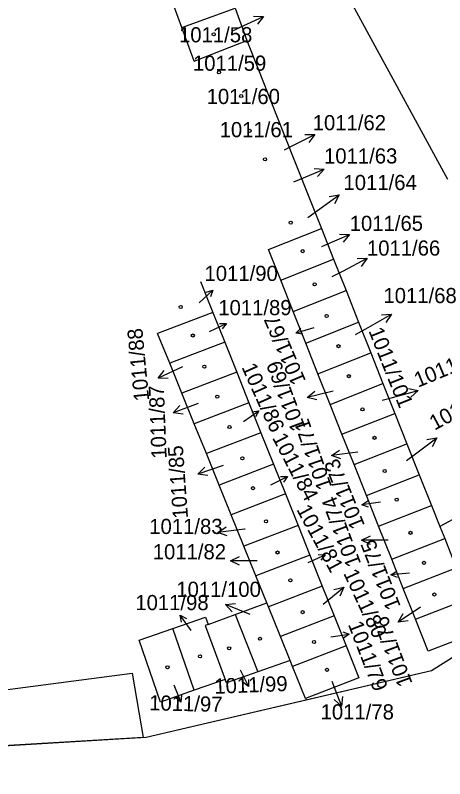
# Model space of a CAD drawing. Extents: x -469926 to -462499, y -1098642 to -1092733.
# Drawn here: x -465013.2 to -464965, y -1095080.4 to -1094994.7 of the extents above; entities that cross this region are included whole.
import ezdxf

# ---------------------------------------------------------------- set-up
doc = ezdxf.new("R2010")
doc.units = 0
for name, color, linetype in [('Vrstva 1', 7, 'Continuous'), ('Vrstva 10', 7, 'Continuous'), ('Vrstva 16', 7, 'Continuous'), ('Vrstva 25', 7, 'Continuous'), ('Vrstva 50', 7, 'Continuous')]:
    doc.layers.add(name, color=color, linetype=linetype)

msp = doc.modelspace()

# ---------------------------------------------------------------- linework, layer by layer
at = {"layer": 'Vrstva 1'}
for p, q in [((-464985.82, -1094974.37), (-464964.71, -1095013.1)), ((-464994.52, -1094996.09), (-464995.76, -1094992.67)), ((-464994.52, -1094996.09), (-464988.53, -1094993.93)), ((-464988.53, -1094993.93), (-464987.23, -1094997.55)), ((-464993.14, -1094999.9), (-464994.52, -1094996.09)), ((-464993.14, -1094999.9), (-464987.23, -1094997.55)), ((-464987.23, -1094997.55), (-464985.84, -1095001.05)), ((-464985.84, -1095001.05), (-464984.45, -1095004.55)), ((-464984.45, -1095004.55), (-464983.03, -1095008.14)), ((-464983.03, -1095008.14), (-464981.64, -1095011.63)), ((-464981.64, -1095011.63), (-464980.26, -1095015.11)), ((-464980.26, -1095015.11), (-464978.86, -1095018.64)), ((-464984.78, -1095020.99), (-464978.86, -1095018.64)), ((-464978.86, -1095018.64), (-464977.49, -1095022.1)), ((-464978.86, -1095018.64), (-464977.49, -1095022.1)), ((-464983.41, -1095024.46), (-464984.78, -1095020.99)), ((-464983.41, -1095024.46), (-464977.49, -1095022.1)), ((-464977.49, -1095022.1), (-464976.1, -1095025.61)), ((-464992.42, -1095024.58), (-464991.03, -1095028.06)), ((-464982.02, -1095027.97), (-464983.41, -1095024.46)), ((-464982.02, -1095027.97), (-464976.1, -1095025.61)), ((-464976.1, -1095025.61), (-464974.7, -1095029.14)), ((-464991.03, -1095028.06), (-464997.22, -1095030.42)), ((-464991.03, -1095028.06), (-464989.7, -1095031.4)), ((-464980.62, -1095031.5), (-464982.02, -1095027.97)), ((-464980.62, -1095031.5), (-464974.7, -1095029.14)), ((-464974.7, -1095029.14), (-464973.33, -1095032.59)), ((-464995.87, -1095033.75), (-464997.22, -1095030.42)), ((-464989.7, -1095031.4), (-464995.87, -1095033.75)), ((-464989.7, -1095031.4), (-464988.35, -1095034.75)), ((-464979.25, -1095034.95), (-464980.62, -1095031.5)), ((-464979.25, -1095034.95), (-464973.33, -1095032.59)), ((-464973.33, -1095032.59), (-464971.96, -1095036.04)), ((-464994.51, -1095037.11), (-464995.87, -1095033.75)), ((-464988.35, -1095034.75), (-464994.51, -1095037.11)), ((-464988.35, -1095034.75), (-464986.98, -1095038.19)), ((-464977.89, -1095038.39), (-464979.25, -1095034.95)), ((-464977.89, -1095038.39), (-464971.96, -1095036.04)), ((-464971.96, -1095036.04), (-464970.63, -1095039.39)), ((-464993.12, -1095040.54), (-464994.51, -1095037.11)), ((-464986.98, -1095038.19), (-464993.12, -1095040.54)), ((-464986.98, -1095038.19), (-464985.64, -1095041.55)), ((-464976.56, -1095041.73), (-464977.89, -1095038.39)), ((-464976.56, -1095041.73), (-464970.63, -1095039.39)), ((-464970.63, -1095039.39), (-464969.28, -1095042.79)), ((-464991.76, -1095043.9), (-464993.12, -1095040.54)), ((-464985.64, -1095041.55), (-464991.76, -1095043.9)), ((-464985.64, -1095041.55), (-464984.23, -1095045.08)), ((-464975.2, -1095045.13), (-464976.56, -1095041.73)), ((-464975.2, -1095045.13), (-464969.28, -1095042.79)), ((-464969.28, -1095042.79), (-464967.89, -1095046.27)), ((-464990.33, -1095047.42), (-464991.76, -1095043.9)), ((-464984.23, -1095045.08), (-464990.33, -1095047.42)), ((-464984.23, -1095045.08), (-464982.89, -1095048.42)), ((-464973.82, -1095048.6), (-464975.2, -1095045.13)), ((-464973.82, -1095048.6), (-464967.89, -1095046.27)), ((-464967.89, -1095046.27), (-464966.52, -1095049.71)), ((-464988.98, -1095050.76), (-464990.33, -1095047.42)), ((-464982.89, -1095048.42), (-464988.98, -1095050.76)), ((-464982.89, -1095048.42), (-464981.48, -1095051.94)), ((-464972.46, -1095052.03), (-464973.82, -1095048.6)), ((-464972.46, -1095052.03), (-464966.52, -1095049.71)), ((-464966.52, -1095049.71), (-464965.58, -1095052.08)), ((-464987.56, -1095054.28), (-464988.98, -1095050.76)), ((-464963.23, -1095050.8), (-464965.58, -1095052.08)), ((-464981.48, -1095051.94), (-464987.56, -1095054.28)), ((-464981.48, -1095051.94), (-464980.15, -1095055.28)), ((-464970.98, -1095055.74), (-464972.46, -1095052.03)), ((-464965.58, -1095052.08), (-464965.04, -1095053.42)), ((-464970.98, -1095055.74), (-464965.04, -1095053.42)), ((-464965.04, -1095053.42), (-464963.74, -1095056.71)), ((-464986.21, -1095057.61), (-464987.56, -1095054.28)), ((-464980.15, -1095055.28), (-464986.21, -1095057.61)), ((-464980.15, -1095055.28), (-464978.76, -1095058.76)), ((-464969.68, -1095059.02), (-464970.98, -1095055.74)), ((-464969.68, -1095059.02), (-464963.74, -1095056.71)), ((-464984.98, -1095060.63), (-464986.21, -1095057.61)), ((-464978.76, -1095058.76), (-464984.8, -1095061.09)), ((-464978.76, -1095058.76), (-464977.42, -1095062.1)), ((-464968.31, -1095062.46), (-464969.68, -1095059.02)), ((-464988.54, -1095061.94), (-464984.98, -1095060.63)), ((-464984.8, -1095061.09), (-464984.98, -1095060.63)), ((-464968.31, -1095062.46), (-464962.37, -1095060.16)), ((-464983.45, -1095064.42), (-464984.8, -1095061.09)), ((-464995.51, -1095063.51), (-464991.85, -1095062.24)), ((-464991.85, -1095062.24), (-464991.56, -1095063.06)), ((-464991.56, -1095063.06), (-464988.54, -1095061.94)), ((-464988.54, -1095061.94), (-464985.98, -1095068.35)), ((-464977.42, -1095062.1), (-464983.45, -1095064.42)), ((-464977.42, -1095062.1), (-464976.09, -1095065.44)), ((-464966.89, -1095066.04), (-464968.31, -1095062.46)), ((-464991.56, -1095063.06), (-464991.89, -1095063.18)), ((-464991.89, -1095063.18), (-464989.66, -1095069.23)), ((-464966.53, -1095068.21), (-464958.09, -1095062.91)), ((-464999.3, -1095064.83), (-464995.51, -1095063.51)), ((-464993.13, -1095070.44), (-464995.51, -1095063.51)), ((-464960.94, -1095063.74), (-464966.89, -1095066.04)), ((-464996.89, -1095071.76), (-464999.3, -1095064.83)), ((-464982.37, -1095067.08), (-464983.45, -1095064.42)), ((-464976.09, -1095065.44), (-464982.1, -1095067.76)), ((-464976.09, -1095065.44), (-464974.65, -1095069.04)), ((-464982.37, -1095067.08), (-464985.98, -1095068.35)), ((-464982.1, -1095067.76), (-464982.37, -1095067.08)), ((-464985.98, -1095068.35), (-464989.51, -1095069.6)), ((-464980.64, -1095071.35), (-464982.1, -1095067.76)), ((-464980.58, -1095071.5), (-464966.53, -1095068.21)), ((-465021.57, -1095071.34), (-465000.07, -1095068.51)), ((-465000.07, -1095068.51), (-464998.86, -1095075.74)), ((-464989.66, -1095069.23), (-464993.13, -1095070.44)), ((-464989.51, -1095069.6), (-464989.66, -1095069.23)), ((-464974.65, -1095069.04), (-464980.64, -1095071.35)), ((-464993.13, -1095070.44), (-464996.89, -1095071.76)), ((-464998.52, -1095075.69), (-464980.58, -1095071.5)), ((-464980.64, -1095071.35), (-464980.58, -1095071.5)), ((-464998.86, -1095075.74), (-465036.92, -1095078.03)), ((-464998.86, -1095075.74), (-464998.52, -1095075.69))]:
    msp.add_line(p, q, dxfattribs=at)
at = {"layer": 'Vrstva 10'}
msp.add_lwpolyline([(-465117.545, -1095095.035), (-465117.54, -1095095.03), (-465091.21, -1095073.09), (-465040.95, -1095078.27), (-464998.5, -1095075.69), (-464966.52, -1095068.21), (-464958.07, -1095062.91), (-464929.16, -1095044.65), (-464894.3, -1095021.55), (-464812.43, -1094963.75), (-464774.34, -1094936.75), (-464681.237, -1094880.046)], dxfattribs=at)
at = {"layer": 'Vrstva 16'}
for p, q in [((-464988.06, -1094996.12), (-464985.338, -1094994.86)), ((-464988.73, -1094996.43), (-464988.06, -1094996.12)), ((-464982.29, -1095009.46), (-464979.605, -1095008.121)), ((-464983, -1095009.81), (-464982.29, -1095009.46)), ((-464981.32, -1095013.16), (-464978.561, -1095011.982)), ((-464981.95, -1095013.43), (-464981.32, -1095013.16)), ((-464979.31, -1095016.63), (-464976.875, -1095014.878)), ((-464979.31, -1095016.63), (-464976.875, -1095014.878)), ((-464980.39, -1095017.41), (-464979.31, -1095016.63)), ((-464980.39, -1095017.41), (-464979.31, -1095016.63)), ((-464978.46, -1095020.51), (-464975.699, -1095019.337)), ((-464978.46, -1095020.51), (-464975.699, -1095019.337)), ((-464978.83, -1095020.66), (-464978.46, -1095020.51)), ((-464978.83, -1095020.66), (-464978.46, -1095020.51)), ((-464976.4, -1095023.38), (-464973.744, -1095021.985)), ((-464976.4, -1095023.38), (-464973.744, -1095021.985)), ((-464977.65, -1095024.04), (-464976.4, -1095023.38)), ((-464992.57, -1095027), (-464991.029, -1095025.574)), ((-464973.62, -1095029.74), (-464971.01, -1095028.261)), ((-464991.42, -1095030.19), (-464989.514, -1095029.308)), ((-464979.71, -1095029.78), (-464981.726, -1095030.369)), ((-464975.05, -1095030.55), (-464973.62, -1095029.74)), ((-464994.45, -1095034.17), (-464997.173, -1095035.429)), ((-464977.53, -1095036.91), (-464980.453, -1095037.586)), ((-464972.05, -1095037.91), (-464970.91, -1095037.6)), ((-464970.91, -1095037.6), (-464968.013, -1095036.821)), ((-464992.67, -1095038.29), (-464995.484, -1095039.331)), ((-464987.58, -1095040.31), (-464985.875, -1095039.084)), ((-464968.33, -1095043.92), (-464965.927, -1095042.124)), ((-464974.77, -1095043.73), (-464977.744, -1095044.122)), ((-464969.32, -1095044.66), (-464968.33, -1095043.92)), ((-464989.87, -1095045.22), (-464992.704, -1095046.204)), ((-464984.52, -1095047.41), (-464982.652, -1095046.45)), ((-464972.24, -1095049.34), (-464974.319, -1095049.636)), ((-464987.48, -1095052.38), (-464990.46, -1095052.725)), ((-464987.39, -1095052.37), (-464987.48, -1095052.38)), ((-464971.36, -1095053.6), (-464974.36, -1095053.6)), ((-464980.33, -1095056.12), (-464978.424, -1095055.238)), ((-464986.05, -1095055.92), (-464989.05, -1095055.92)), ((-464968.98, -1095057.29), (-464971.069, -1095057.504)), ((-464978.67, -1095060.78), (-464976.365, -1095058.86)), ((-464986.83, -1095061.93), (-464989.611, -1095060.804)), ((-464967.76, -1095061.13), (-464970.262, -1095062.785)), ((-464993.47, -1095063.75), (-464994.676, -1095062.031)), ((-464977.81, -1095064.44), (-464975.731, -1095064.143)), ((-464987.95, -1095068.13), (-464987.042, -1095070.023)), ((-464995.39, -1095069.81), (-464994.622, -1095071.764)), ((-464977.69, -1095069.43), (-464976.61, -1095072.229))]:
    msp.add_line(p, q, dxfattribs=at)
for points in [[(-464986.455, -1094994.826), (-464985.338, -1094994.86), (-464986.035, -1094995.734)], [(-464980.723, -1095008.12), (-464979.605, -1095008.121), (-464980.277, -1095009.015)], [(-464979.677, -1095011.915), (-464978.561, -1095011.982), (-464979.284, -1095012.834)], [(-464977.978, -1095015.056), (-464976.875, -1095014.878), (-464977.394, -1095015.868)], [(-464976.815, -1095019.268), (-464975.699, -1095019.337), (-464976.424, -1095020.188)], [(-464976.815, -1095019.268), (-464975.699, -1095019.337), (-464976.424, -1095020.188)], [(-464974.862, -1095022.007), (-464973.744, -1095021.985), (-464974.397, -1095022.893)], [(-464974.862, -1095022.007), (-464973.744, -1095021.985), (-464974.397, -1095022.893)], [(-464991.78, -1095025.792), (-464991.029, -1095025.574), (-464991.305, -1095026.306)], [(-464972.126, -1095028.319), (-464971.01, -1095028.261), (-464971.633, -1095029.189)], [(-464972.126, -1095028.319), (-464971.01, -1095028.261), (-464971.633, -1095029.189)], [(-464990.297, -1095029.284), (-464989.514, -1095029.308), (-464990.002, -1095029.919)], [(-464980.956, -1095030.508), (-464981.726, -1095030.369), (-464981.152, -1095029.837)], [(-464996.055, -1095035.463), (-464997.173, -1095035.429), (-464996.475, -1095034.556)], [(-464969.108, -1095036.598), (-464968.013, -1095036.821), (-464968.849, -1095037.564)], [(-464979.366, -1095037.848), (-464980.453, -1095037.586), (-464979.591, -1095036.873)], [(-464994.372, -1095039.453), (-464995.484, -1095039.331), (-464994.719, -1095038.515)], [(-464986.648, -1095039.208), (-464985.875, -1095039.084), (-464986.239, -1095039.777)], [(-464967.027, -1095042.322), (-464965.927, -1095042.124), (-464966.429, -1095043.123)], [(-464976.687, -1095044.487), (-464977.744, -1095044.122), (-464976.818, -1095043.496)], [(-464991.595, -1095046.348), (-464992.704, -1095046.204), (-464991.923, -1095045.404)], [(-464983.435, -1095046.459), (-464982.652, -1095046.45), (-464983.115, -1095047.082)], [(-464973.577, -1095049.884), (-464974.319, -1095049.636), (-464973.675, -1095049.191)], [(-464989.409, -1095053.106), (-464990.46, -1095052.725), (-464989.524, -1095052.113)], [(-464973.36, -1095054.1), (-464974.36, -1095053.6), (-464973.36, -1095053.1)], [(-464988.05, -1095056.42), (-464989.05, -1095055.92), (-464988.05, -1095055.42)], [(-464979.207, -1095055.214), (-464978.424, -1095055.238), (-464978.912, -1095055.849)], [(-464970.337, -1095057.781), (-464971.069, -1095057.504), (-464970.408, -1095057.085)], [(-464977.453, -1095059.116), (-464976.365, -1095058.86), (-464976.813, -1095059.884)], [(-464988.871, -1095061.643), (-464989.611, -1095060.804), (-464988.496, -1095060.716)], [(-464994.561, -1095062.805), (-464994.676, -1095062.031), (-464993.988, -1095062.403)], [(-464969.153, -1095062.65), (-464970.262, -1095062.785), (-464969.704, -1095061.816)], [(-464976.473, -1095063.896), (-464975.731, -1095064.143), (-464976.375, -1095064.589)], [(-464987.029, -1095069.241), (-464987.042, -1095070.023), (-464987.66, -1095069.544)], [(-464994.552, -1095070.985), (-464994.622, -1095071.764), (-464995.204, -1095071.241)], [(-464976.503, -1095071.116), (-464976.61, -1095072.229), (-464977.436, -1095071.476)]]:
    msp.add_lwpolyline(points, dxfattribs=at)
at = {"layer": 'Vrstva 25'}
for centre in [(-464990.93, -1094996.88), (-464990.35, -1095001.14), (-464987.86, -1095003.8), (-464986.9, -1095007.7), (-464985.18, -1095010.9), (-464982.3, -1095017.99), (-464980.96, -1095021.19), (-464979.62, -1095024.92), (-464994.63, -1095027.45), (-464978.28, -1095028.46), (-464993.27, -1095030.65), (-464976.94, -1095031.84), (-464991.98, -1095034.15), (-464975.79, -1095035.21), (-464990.53, -1095037.5), (-464974.25, -1095038.93), (-464989.17, -1095040.92), (-464972.91, -1095042.13), (-464987.72, -1095044.42), (-464971.76, -1095045.85), (-464986.52, -1095047.77), (-464970.42, -1095049.05), (-464985.07, -1095051.48), (-464968.88, -1095052.78), (-464983.78, -1095054.98), (-464967.35, -1095056.15), (-464982.34, -1095058.11), (-464966.2, -1095059.7), (-464980.97, -1095061.68), (-464985.75, -1095064.66), (-464979.68, -1095065.03), (-464989.2, -1095065.73), (-464992.46, -1095066.62), (-464996.11, -1095067.86), (-464978.24, -1095068.15)]:
    msp.add_circle(centre, 0.175, dxfattribs=at)

# ---------------------------------------------------------------- texts
at = {"layer": 'Vrstva 50'}
for s, p in [('1011/58', (-464994.822, -1094997.77)), ('1011/59', (-464993.261, -1095000.96)), ('1011/60', (-464991.728, -1095004.69)), ('1011/62', (-464979.838, -1095007.63)), ('1011/61', (-464990.269, -1095008.41)), ('1011/63', (-464978.568, -1095011.36)), ('1011/64', (-464976.389, -1095014.34)), ('1011/64', (-464976.389, -1095014.34)), ('1011/65', (-464975.688, -1095018.92)), ('1011/65', (-464975.688, -1095018.92)), ('1011/66', (-464973.757, -1095021.69)), ('1011/66', (-464973.757, -1095021.69)), ('1011/90', (-464991.966, -1095024.53)), ('1011/68', (-464971.908, -1095027.02)), ('1011/68', (-464971.908, -1095027.02)), ('1011/89', (-464990.422, -1095028.37)), ('1011/83', (-464998.159, -1095052.91)), ('1011/82', (-464997.769, -1095055.75)), ('1011/100', (-464995.128, -1095059.96)), ('1011/98', (-464999.722, -1095061.45)), ('1011/78', (-464978.95, -1095073.71))]:
    msp.add_text(s, height=1.7, dxfattribs=at).set_placement(p)
for s, rotation, p in [('1011/67', 113.103, (-464980.566, -1095035.737)), ('1011/88', 95.625, (-464998.146, -1095037.942)), ('1011/101', 291.753, (-464973.607, -1095030.115)), ('1011/70', 22.518, (-464968.033, -1095036.512)), ('1011/70', 22.518, (-464968.033, -1095036.512)), ('1011/86', 294.21, (-464987.843, -1095034.187)), ('1011/69', 110.637, (-464980.599, -1095040.996)), ('1011/87', 92.25, (-464996.202, -1095044.429)), ('1011/72', 28.422, (-464966.177, -1095041.33)), ('1011/72', 28.422, (-464966.177, -1095041.33)), ('1011/71', 109.206, (-464977.649, -1095047.607)), ('1011/84', 297.423, (-464984.417, -1095042.107)), ('1011/85', 94.14, (-464993.807, -1095051.119)), ('1011/73', 111.897, (-464973.961, -1095051.938)), ('1011/74', 110.754, (-464974.382, -1095056.213)), ('1011/81', 298.395, (-464981.7, -1095050.158)), ('1011/75', 111.438, (-464969.943, -1095061.017)), ('1011/80', 294.84, (-464976.433, -1095057.299)), ('1011/76', 110.583, (-464968.622, -1095069.655)), ('1011/79', 291.123, (-464975.906, -1095063.042)), ('1011/99', 2.232, (-464990.834, -1095070.837)), ('1011/97', 358.668, (-464998.183, -1095072.678))]:
    msp.add_text(s, height=1.7, rotation=rotation, dxfattribs=at).set_placement(p)

doc.saveas('drawing.dxf')
